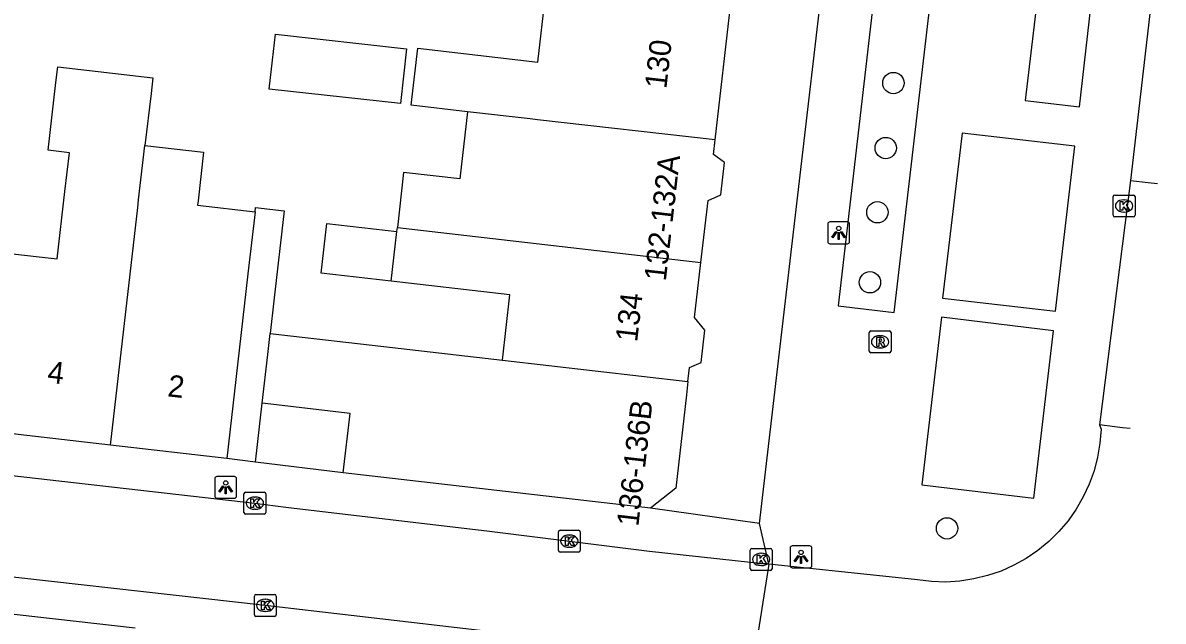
# Model space of a CAD drawing. Extents: x 161696 to 162377, y 380761 to 381673.
# Drawn here: x 162241.8 to 162294, y 381127.3 to 381154.7 of the extents above; entities that cross this region are included whole.
import ezdxf

# ---------------------------------------------------------------- set-up
doc = ezdxf.new("R2010")
doc.units = 0
for name, color, linetype in [('IMGEO_Boom', 7, 'Continuous'), ('IMGEO_Kolk', 7, 'Continuous'), ('IMGEO_Lichtpunt', 7, 'Continuous'), ('IMGEO_Pand', 7, 'Continuous'), ('IMGEO_Pand_nummerreeks', 7, 'Continuous'), ('IMGEO_Rijbaan_lokaal_gesloten', 7, 'Continuous'), ('IMGEO_Rijbaan_lokaal_open', 7, 'Continuous'), ('IMGEO_Rioolput', 7, 'Continuous'), ('IMGEO_Voetpad_open', 7, 'Continuous')]:
    doc.layers.add(name, color=color, linetype=linetype)

msp = doc.modelspace()

# ---------------------------------------------------------------- linework, layer by layer
at = {"layer": 'IMGEO_Boom'}
for centre in [(162281.636, 381151.932), (162281.284, 381148.956), (162280.902, 381146.012), (162280.56, 381142.802), (162284.089, 381131.522)]:
    msp.add_circle(centre, 0.489, dxfattribs=at)
at = {"layer": 'IMGEO_Kolk'}
for p, q in [((162291.697, 381145.876), (162291.697, 381146.728)), ((162291.772, 381146.802), (162292.624, 381146.802)), ((162292.185, 381146.582), (162292.21, 381146.582)), ((162292.698, 381146.728), (162292.698, 381145.876)), ((162292.208, 381146.022), (162292.183, 381146.022)), ((162292.624, 381145.802), (162291.772, 381145.802)), ((162251.893, 381132.255), (162251.893, 381133.107)), ((162251.968, 381133.181), (162252.82, 381133.181)), ((162252.381, 381132.961), (162252.406, 381132.961)), ((162252.894, 381133.107), (162252.894, 381132.255)), ((162252.404, 381132.401), (162252.379, 381132.401)), ((162252.82, 381132.181), (162251.968, 381132.181)), ((162266.291, 381130.514), (162266.291, 381131.366)), ((162266.366, 381131.44), (162267.218, 381131.44)), ((162267.292, 381131.366), (162267.292, 381130.514)), ((162266.779, 381131.22), (162266.804, 381131.22)), ((162267.218, 381130.44), (162266.366, 381130.44)), ((162266.802, 381130.66), (162266.777, 381130.66)), ((162275.077, 381129.676), (162275.077, 381130.528)), ((162275.152, 381130.602), (162276.004, 381130.602)), ((162275.565, 381130.382), (162275.59, 381130.382)), ((162276.078, 381130.528), (162276.078, 381129.676)), ((162275.588, 381129.822), (162275.563, 381129.822)), ((162276.004, 381129.602), (162275.152, 381129.602)), ((162252.368, 381127.568), (162252.368, 381128.42)), ((162252.443, 381128.494), (162253.295, 381128.494)), ((162252.856, 381128.274), (162252.881, 381128.274)), ((162253.369, 381128.42), (162253.369, 381127.568)), ((162252.879, 381127.714), (162252.854, 381127.714)), ((162253.295, 381127.494), (162252.443, 381127.494))]:
    msp.add_line(p, q, dxfattribs=at)
for points in [[(162291.697, 381145.876), (162291.697, 381146.728)], [(162291.772, 381146.802), (162292.624, 381146.802)], [(162292.018, 381146.502), (162292.141, 381146.502), (162292.141, 381146.351), (162292.271, 381146.502), (162292.435, 381146.502), (162292.289, 381146.351), (162292.442, 381146.102), (162292.29, 381146.102), (162292.205, 381146.266), (162292.141, 381146.199), (162292.141, 381146.102), (162292.018, 381146.102), (162292.018, 381146.502)], [(162292.698, 381146.728), (162292.698, 381145.876)], [(162292.624, 381145.802), (162291.772, 381145.802)], [(162251.893, 381132.255), (162251.893, 381133.107)], [(162251.968, 381133.181), (162252.82, 381133.181)], [(162252.214, 381132.881), (162252.337, 381132.881), (162252.337, 381132.73), (162252.467, 381132.881), (162252.631, 381132.881), (162252.485, 381132.73), (162252.638, 381132.481), (162252.486, 381132.481), (162252.401, 381132.645), (162252.337, 381132.578), (162252.337, 381132.481), (162252.214, 381132.481), (162252.214, 381132.881)], [(162252.894, 381133.107), (162252.894, 381132.255)], [(162252.82, 381132.181), (162251.968, 381132.181)], [(162266.291, 381130.514), (162266.291, 381131.366)], [(162266.366, 381131.44), (162267.218, 381131.44)], [(162267.292, 381131.366), (162267.292, 381130.514)], [(162266.612, 381131.14), (162266.735, 381131.14), (162266.735, 381130.989), (162266.865, 381131.14), (162267.029, 381131.14), (162266.883, 381130.989), (162267.036, 381130.74), (162266.884, 381130.74), (162266.799, 381130.904), (162266.735, 381130.837), (162266.735, 381130.74), (162266.612, 381130.74), (162266.612, 381131.14)], [(162267.218, 381130.44), (162266.366, 381130.44)], [(162275.077, 381129.676), (162275.077, 381130.528)], [(162275.152, 381130.602), (162276.004, 381130.602)], [(162275.398, 381130.302), (162275.521, 381130.302), (162275.521, 381130.151), (162275.651, 381130.302), (162275.815, 381130.302), (162275.669, 381130.151), (162275.822, 381129.902), (162275.67, 381129.902), (162275.585, 381130.066), (162275.521, 381129.999), (162275.521, 381129.902), (162275.398, 381129.902), (162275.398, 381130.302)], [(162276.078, 381130.528), (162276.078, 381129.676)], [(162276.004, 381129.602), (162275.152, 381129.602)], [(162252.368, 381127.568), (162252.368, 381128.42)], [(162252.443, 381128.494), (162253.295, 381128.494)], [(162252.689, 381128.194), (162252.812, 381128.194), (162252.812, 381128.043), (162252.942, 381128.194), (162253.106, 381128.194), (162252.96, 381128.043), (162253.113, 381127.794), (162252.961, 381127.794), (162252.876, 381127.958), (162252.812, 381127.891), (162252.812, 381127.794), (162252.689, 381127.794), (162252.689, 381128.194)], [(162253.369, 381128.42), (162253.369, 381127.568)], [(162253.295, 381127.494), (162252.443, 381127.494)]]:
    msp.add_lwpolyline(points, dxfattribs=at)
for centre, start, end in [((162291.774, 381146.726), 91.552, 178.448), ((162291.774, 381146.726), 91.552, 178.448), ((162292.622, 381146.726), 1.552, 88.448), ((162292.622, 381146.726), 1.552, 88.448), ((162291.774, 381145.878), 181.552, 268.448), ((162291.774, 381145.878), 181.552, 268.448), ((162292.622, 381145.878), 271.552, 358.448), ((162292.622, 381145.878), 271.552, 358.448), ((162251.97, 381133.105), 91.552, 178.448), ((162251.97, 381133.105), 91.552, 178.448), ((162252.818, 381133.105), 1.552, 88.448), ((162252.818, 381133.105), 1.552, 88.448), ((162251.97, 381132.257), 181.552, 268.448), ((162251.97, 381132.257), 181.552, 268.448), ((162252.818, 381132.257), 271.552, 358.448), ((162252.818, 381132.257), 271.552, 358.448), ((162266.368, 381131.364), 91.552, 178.448), ((162266.368, 381131.364), 91.552, 178.448), ((162267.216, 381131.364), 1.552, 88.448), ((162267.216, 381131.364), 1.552, 88.448), ((162266.368, 381130.516), 181.552, 268.448), ((162266.368, 381130.516), 181.552, 268.448), ((162267.216, 381130.516), 271.552, 358.448), ((162267.216, 381130.516), 271.552, 358.448), ((162275.154, 381130.526), 91.552, 178.448), ((162275.154, 381130.526), 91.552, 178.448), ((162276.002, 381130.526), 1.552, 88.448), ((162276.002, 381130.526), 1.552, 88.448), ((162275.154, 381129.678), 181.552, 268.448), ((162275.154, 381129.678), 181.552, 268.448), ((162276.002, 381129.678), 271.552, 358.448), ((162276.002, 381129.678), 271.552, 358.448), ((162252.445, 381128.418), 91.552, 178.448), ((162252.445, 381128.418), 91.552, 178.448), ((162253.293, 381128.418), 1.552, 88.448), ((162253.293, 381128.418), 1.552, 88.448), ((162252.445, 381127.57), 181.552, 268.448), ((162252.445, 381127.57), 181.552, 268.448), ((162253.293, 381127.57), 271.552, 358.448), ((162253.293, 381127.57), 271.552, 358.448)]:
    msp.add_arc(centre, 0.0765, start, end, dxfattribs=at)
for centre, major_axis, ratio, start_param, end_param in [((162292.184, 381146.302), (-0.387, 0.002), 0.722429, 4.712389, 7.853982), ((162292.209, 381146.302), (-0.39, 0.002), 0.717154, 1.570796, 4.712389), ((162252.38, 381132.681), (-0.387, 0.002), 0.722429, 4.712389, 7.853982), ((162252.405, 381132.681), (-0.39, 0.002), 0.717154, 1.570796, 4.712389), ((162266.778, 381130.94), (-0.387, 0.002), 0.722429, 4.712389, 7.853982), ((162266.803, 381130.94), (-0.39, 0.002), 0.717154, 1.570796, 4.712389), ((162275.564, 381130.102), (-0.387, 0.002), 0.722429, 4.712389, 7.853982), ((162275.589, 381130.102), (-0.39, 0.002), 0.717154, 1.570796, 4.712389), ((162252.855, 381127.994), (-0.387, 0.002), 0.722429, 4.712389, 7.853982), ((162252.88, 381127.994), (-0.39, 0.002), 0.717154, 1.570796, 4.712389)]:
    msp.add_ellipse(centre, major_axis=major_axis, ratio=ratio, start_param=start_param, end_param=end_param, dxfattribs=at)
at = {"layer": 'IMGEO_Lichtpunt'}
for p, q in [((162278.628, 381145.472), (162278.628, 381144.665)), ((162278.628, 381145.472), (162278.628, 381144.665)), ((162279.53, 381145.567), (162278.722, 381145.567)), ((162279.53, 381145.567), (162278.722, 381145.567)), ((162279.624, 381144.665), (162279.624, 381145.472)), ((162279.624, 381144.665), (162279.624, 381145.472)), ((162278.722, 381144.571), (162279.53, 381144.571)), ((162278.722, 381144.571), (162279.53, 381144.571)), ((162250.557, 381133.807), (162250.557, 381133)), ((162250.557, 381133.807), (162250.557, 381133)), ((162251.459, 381133.902), (162250.651, 381133.902)), ((162251.459, 381133.902), (162250.651, 381133.902)), ((162251.553, 381133), (162251.553, 381133.807)), ((162251.553, 381133), (162251.553, 381133.807)), ((162250.651, 381132.906), (162251.459, 381132.906)), ((162250.651, 381132.906), (162251.459, 381132.906)), ((162276.905, 381130.624), (162276.905, 381129.817)), ((162276.905, 381130.624), (162276.905, 381129.817)), ((162277.807, 381130.719), (162276.999, 381130.719)), ((162277.807, 381130.719), (162276.999, 381130.719)), ((162277.901, 381129.817), (162277.901, 381130.624)), ((162277.901, 381129.817), (162277.901, 381130.624)), ((162276.999, 381129.723), (162277.807, 381129.723)), ((162276.999, 381129.723), (162277.807, 381129.723))]:
    msp.add_line(p, q, dxfattribs=at)
for points in [[(162279.002, 381145.136), (162279.041, 381145.108), (162278.853, 381144.846), (162278.815, 381144.873), (162279.002, 381145.136)], [(162279.104, 381145.088), (162279.151, 381145.088), (162279.151, 381144.766), (162279.104, 381144.766), (162279.104, 381145.088)], [(162279.214, 381145.108), (162279.252, 381145.135), (162279.439, 381144.873), (162279.4, 381144.845), (162279.214, 381145.108)], [(162250.931, 381133.471), (162250.97, 381133.443), (162250.782, 381133.181), (162250.744, 381133.208), (162250.931, 381133.471)], [(162251.033, 381133.423), (162251.08, 381133.423), (162251.08, 381133.101), (162251.033, 381133.101), (162251.033, 381133.423)], [(162251.143, 381133.443), (162251.181, 381133.47), (162251.368, 381133.208), (162251.329, 381133.18), (162251.143, 381133.443)], [(162277.279, 381130.288), (162277.318, 381130.26), (162277.13, 381129.998), (162277.092, 381130.025), (162277.279, 381130.288)], [(162277.491, 381130.26), (162277.529, 381130.287), (162277.716, 381130.025), (162277.677, 381129.997), (162277.491, 381130.26)], [(162277.381, 381130.24), (162277.428, 381130.24), (162277.428, 381129.918), (162277.381, 381129.918), (162277.381, 381130.24)]]:
    msp.add_lwpolyline(points, dxfattribs=at)
for centre in [(162279.127, 381145.27), (162251.056, 381133.605), (162277.404, 381130.422)]:
    msp.add_circle(centre, 0.0994, dxfattribs=at)
for centre, start, end in [((162278.722, 381145.472), 90, 180), ((162278.722, 381145.472), 90, 180), ((162279.53, 381145.472), 0, 90), ((162279.53, 381145.472), 0, 90), ((162278.722, 381144.665), 180, 270), ((162278.722, 381144.665), 180, 270), ((162279.53, 381144.665), 270, 0), ((162279.53, 381144.665), 270, 360), ((162250.651, 381133.807), 90, 180), ((162250.651, 381133.807), 90, 180), ((162251.459, 381133.807), 0, 90), ((162251.459, 381133.807), 0, 90), ((162250.651, 381133), 180, 270), ((162250.651, 381133), 180, 270), ((162251.459, 381133), 270, 0), ((162251.459, 381133), 270, 360), ((162276.999, 381130.624), 90, 180), ((162276.999, 381130.624), 90, 180), ((162277.807, 381130.624), 0, 90), ((162277.807, 381130.624), 0, 90), ((162276.999, 381129.817), 180, 270), ((162276.999, 381129.817), 180, 270), ((162277.807, 381129.817), 270, 0), ((162277.807, 381129.817), 270, 360)]:
    msp.add_arc(centre, 0.0946, start, end, dxfattribs=at)
at = {"layer": 'IMGEO_Pand'}
for points in [[(162262.13, 381150.621), (162259.553, 381150.916), (162259.852, 381153.527), (162265.345, 381152.898), (162265.695, 381155.962)], [(162273.477, 381149.329), (162274.194, 381155.588)], [(162253.333, 381154.168), (162259.338, 381153.506), (162259.061, 381150.992), (162253.049, 381151.655), (162253.196, 381152.987), (162253.333, 381154.168)], [(162241.026, 381144.141), (162243.34, 381143.875), (162243.696, 381146.971), (162243.9, 381148.743), (162242.923, 381148.855), (162243.279, 381151.954), (162243.362, 381152.677), (162247.721, 381152.177), (162247.637, 381151.455), (162247.361, 381149.074)], [(162262.13, 381150.621), (162261.777, 381147.537), (162259.206, 381147.832), (162258.918, 381145.317)], [(162273.477, 381149.329), (162265.334, 381150.254), (162264.994, 381150.293), (162262.13, 381150.621)], [(162245.78, 381135.341), (162247.031, 381146.232), (162247.071, 381146.584), (162247.361, 381149.074)], [(162247.361, 381149.074), (162250.046, 381148.766), (162249.79, 381146.536), (162249.766, 381146.331), (162252.403, 381146.028)], [(162272.821, 381143.715), (162273.146, 381146.555), (162273.733, 381146.81), (162273.903, 381148.295), (162273.401, 381148.667), (162273.477, 381149.329)], [(162252.403, 381146.028), (162252.077, 381143.186), (162251.676, 381139.697), (162251.106, 381134.729)], [(162258.635, 381142.848), (162255.421, 381143.216), (162255.683, 381145.503), (162258.897, 381145.135)], [(162258.635, 381142.848), (162258.897, 381145.135)], [(162258.897, 381145.135), (162258.918, 381145.317)], [(162258.918, 381145.317), (162272.821, 381143.715)], [(162272.225, 381138.255), (162272.298, 381138.893), (162272.829, 381139.124), (162272.998, 381140.607), (162272.532, 381141.193), (162272.821, 381143.715)], [(162263.726, 381139.234), (162264.07, 381142.226), (162258.635, 381142.848)], [(162252.723, 381137.259), (162252.98, 381139.495), (162253.089, 381140.459)], [(162253.089, 381140.459), (162258.688, 381139.814), (162263.726, 381139.234)], [(162263.726, 381139.234), (162272.225, 381138.255)], [(162272.225, 381138.255), (162272.155, 381137.647), (162271.665, 381133.365), (162270.511, 381132.449)], [(162256.44, 381134.064), (162256.754, 381136.796), (162252.723, 381137.259)], [(162245.78, 381135.341), (162240.091, 381135.994)], [(162251.106, 381134.729), (162245.78, 381135.341)], [(162270.511, 381132.449), (162256.44, 381134.064)]]:
    msp.add_lwpolyline(points, dxfattribs=at)
at = {"layer": 'IMGEO_Rijbaan_lokaal_gesloten'}
for points in [[(162293.988, 381160.41), (162292.485, 381147.471)], [(162292.485, 381147.471), (162291.067, 381136.266)], [(162292.485, 381147.471), (162293.304, 381147.375), (162293.722, 381147.326)], [(162291.067, 381136.266), (162291.142, 381136.069), (162291.093, 381135.431), (162290.986, 381134.792), (162290.822, 381134.166), (162290.603, 381133.556), (162290.33, 381132.969), (162290.006, 381132.408), (162289.633, 381131.878), (162289.214, 381131.384), (162288.752, 381130.929), (162288.252, 381130.517), (162287.717, 381130.152), (162287.152, 381129.836), (162286.561, 381129.571), (162285.948, 381129.361), (162285.319, 381129.206), (162284.679, 381129.108), (162284.032, 381129.067), (162283.385, 381129.085), (162282.741, 381129.16), (162275.927, 381129.885)], [(162292.47, 381136.097), (162292.123, 381136.139), (162291.067, 381136.266)], [(162275.927, 381129.885), (162275.204, 381125.333)]]:
    msp.add_lwpolyline(points, dxfattribs=at)
at = {"layer": 'IMGEO_Rijbaan_lokaal_open'}
for points in [[(162231.336, 381135.092), (162235.908, 381134.56), (162252.394, 381132.68), (162253.806, 381132.502), (162263.135, 381131.392), (162270.469, 381130.482), (162275.927, 381129.885)], [(162275.204, 381125.333), (162267.557, 381126.277), (162252.869, 381127.996), (162237.352, 381129.735), (162231.234, 381130.481)]]:
    msp.add_lwpolyline(points, dxfattribs=at)
at = {"layer": 'IMGEO_Rioolput'}
for p, q in [((162280.524, 381139.647), (162280.524, 381140.499)), ((162280.599, 381140.573), (162281.451, 381140.573)), ((162281.012, 381140.353), (162281.037, 381140.353)), ((162281.525, 381140.499), (162281.525, 381139.647)), ((162281.035, 381139.793), (162281.01, 381139.793)), ((162281.451, 381139.573), (162280.599, 381139.573))]:
    msp.add_line(p, q, dxfattribs=at)
for points in [[(162280.524, 381139.647), (162280.524, 381140.499)], [(162280.599, 381140.573), (162281.451, 381140.573)], [(162281.113, 381140.271), (162280.861, 381140.273), (162280.861, 381139.873)], [(162281.039, 381140.192), (162280.985, 381140.192), (162280.985, 381140.111)], [(162281.525, 381140.499), (162281.525, 381139.647)], [(162280.861, 381139.873), (162280.985, 381139.873), (162280.985, 381140.035), (162280.996, 381140.035)], [(162280.985, 381140.111), (162281.037, 381140.111)], [(162281.043, 381140.006), (162281.114, 381139.873), (162281.254, 381139.873), (162281.189, 381139.999)], [(162281.451, 381139.573), (162280.599, 381139.573)]]:
    msp.add_lwpolyline(points, dxfattribs=at)
for centre, radius, start, end in [((162280.601, 381140.497), 0.0765, 91.552, 178.448), ((162280.601, 381140.497), 0.0765, 91.552, 178.448), ((162281.045, 381140.096), 0.0964, 77.0061, 93.1865), ((162281.059, 381140.153), 0.0378, 276.6634, 79.6772), ((162281.112, 381140.161), 0.109, 350.3612, 89.416), ((162281.449, 381140.497), 0.0765, 1.552, 88.448), ((162281.449, 381140.497), 0.0765, 1.552, 88.448), ((162280.995, 381139.982), 0.0533, 26.0293, 88.6989), ((162281.021, 381140.3), 0.19, 274.7715, 282.9687), ((162281.11, 381140.161), 0.112, 277.5842, 350.9817), ((162281.094, 381139.946), 0.108, 29.5134, 73.7905), ((162280.601, 381139.649), 0.0765, 181.552, 268.448), ((162280.601, 381139.649), 0.0765, 181.552, 268.448), ((162281.449, 381139.649), 0.0765, 271.552, 358.448), ((162281.449, 381139.649), 0.0765, 271.552, 358.448)]:
    msp.add_arc(centre, radius, start, end, dxfattribs=at)
for centre, major_axis, ratio, start_param, end_param in [((162281.011, 381140.073), (-0.387, 0.002), 0.722429, 4.712389, 7.853982), ((162281.036, 381140.073), (-0.39, 0.002), 0.717154, 1.570796, 4.712389)]:
    msp.add_ellipse(centre, major_axis=major_axis, ratio=ratio, start_param=start_param, end_param=end_param, dxfattribs=at)
at = {"layer": 'IMGEO_Voetpad_open'}
for points in [[(162275.499, 381131.748), (162280.246, 381172.46), (162284.2, 381207.225)], [(162285.232, 381171.974), (162282.632, 381172.26), (162279.099, 381141.722), (162281.667, 381141.425), (162285.232, 381171.974)], [(162290.834, 381156.777), (162288.375, 381157.055), (162287.666, 381151.135), (162290.157, 381150.849), (162290.834, 381156.777)], [(162289.062, 381141.474), (162289.941, 381149.036), (162284.78, 381149.634), (162283.885, 381142.074), (162289.062, 381141.474)], [(162252.403, 381146.028), (162252.427, 381146.233), (162253.732, 381146.084), (162253.258, 381141.948), (162253.089, 381140.459)], [(162288.066, 381132.917), (162288.972, 381140.581), (162283.829, 381141.204), (162282.939, 381133.514), (162288.066, 381132.917)], [(162252.414, 381134.566), (162252.723, 381137.259)], [(162252.414, 381134.566), (162251.106, 381134.729)], [(162256.44, 381134.064), (162252.414, 381134.566)], [(162275.499, 381131.748), (162270.511, 381132.449)], [(162275.927, 381129.885), (162275.499, 381131.748)], [(162246.911, 381126.957), (162237.85, 381127.974), (162231.478, 381128.732), (162231.641, 381129.937), (162231.645, 381129.98), (162231.645, 381130.024), (162231.641, 381130.067), (162231.633, 381130.11), (162231.621, 381130.152), (162231.606, 381130.193), (162231.587, 381130.232), (162231.564, 381130.269), (162231.539, 381130.304), (162231.51, 381130.337), (162231.478, 381130.367), (162231.444, 381130.394), (162231.408, 381130.418), (162231.37, 381130.439), (162231.33, 381130.456), (162231.288, 381130.469), (162231.246, 381130.479), (162231.234, 381130.481)]]:
    msp.add_lwpolyline(points, dxfattribs=at)

# ---------------------------------------------------------------- texts
at = {"layer": 'IMGEO_Pand_nummerreeks'}
for s, rotation, p in [('130', 83.4341, (162271.234, 381151.642)), ('132-132A', 83.4742, (162271.21, 381142.828)), ('134', 83.4341, (162269.897, 381140.039)), ('4', 353.4511, (162242.86, 381138.213)), ('2', 353.4511, (162248.365, 381137.58)), ('136-136B', 83.4742, (162269.952, 381131.586))]:
    msp.add_text(s, height=1, rotation=rotation, dxfattribs=at).set_placement(p)

doc.saveas('drawing.dxf')
